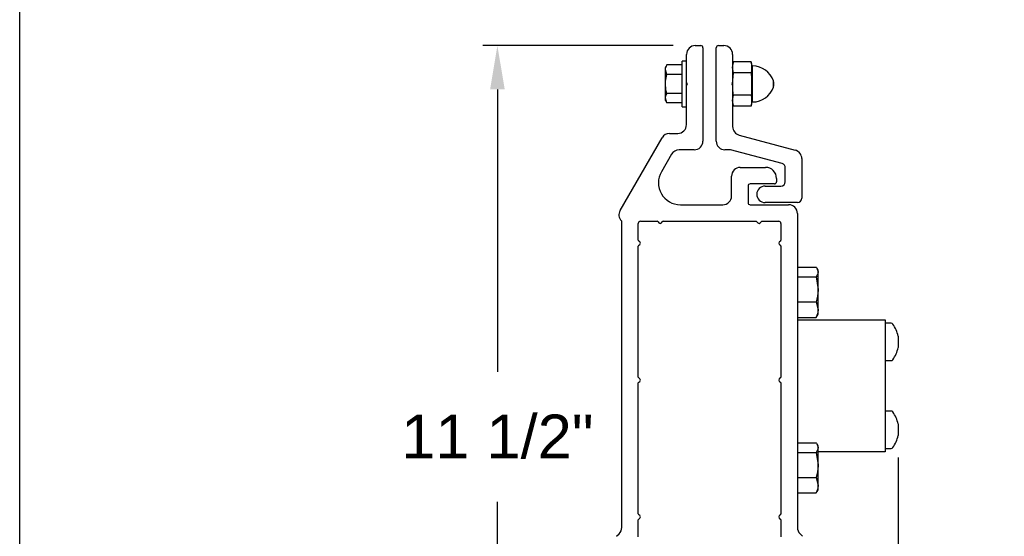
# Model space of a CAD drawing. Header units: inches. Extents: x 218.9 to 312.4, y 214.8 to 247.8.
# Tile 275 of 319: x 268.2 to 270.3, y 236.7 to 237.8. Entities that reach past the tile are written whole.
import ezdxf

# ---------------------------------------------------------------- set-up
doc = ezdxf.new("R2010")
doc.units = ezdxf.units.IN
doc.header["$LTSCALE"] = 0.25
doc.header["$MEASUREMENT"] = 0
doc.layers.add('ANNOTATIONS', color=1, linetype='Continuous')
doc.layers.add('DETAILS', color=4, linetype='Continuous')
doc.styles.add('ARIAL', font='arial.ttf', dxfattribs={"height": 0.09375})
doc.dimstyles.new('STANDARD$0', dxfattribs={"dimtxt": 0.09375, "dimasz": 0.09375, "dimexe": 0.03125, "dimexo": 0.046875, "dimgap": 0.09, "dimtad": 0, "dimtih": 1, "dimtoh": 1, "dimdec": 4, "dimzin": 0, "dimdsep": 46, "dimtxsty": 'ARIAL', "dimcen": 0.09, "dimadec": 0, "dimazin": 0, "dimtfac": 1, "dimtdec": 4, "dimtofl": 0, "dimtmove": 0, "dimatfit": 1, "dimfxl": 1, "dimtolj": 1, "dimtzin": 0, "dimarcsym": 0})

# ---------------------------------------------------------------- blocks, each defined once
blk = doc.blocks.new('*D82')
at = {"layer": 'ANNOTATIONS', "color": 0, "lineweight": -2, "transparency": 16777216}
for p, q in [((269.6367, 237.7887), (269.2301, 237.7887)), ((269.2613, 237.6949), (269.2613, 237.0917)), ((269.2613, 236.2114), (269.2613, 236.8147)), ((269.667, 236.1177), (269.2301, 236.1177))]:
    blk.add_line(p, q, dxfattribs=at)
at = {"layer": 'ANNOTATIONS', "color": 0, "transparency": 16777216}
for points in [[(269.2457, 237.6949), (269.277, 237.6949), (269.2613, 237.7887)], [(269.2457, 236.2114), (269.277, 236.2114), (269.2613, 236.1177)]]:
    blk.add_solid(points, dxfattribs=at)
at = {"layer": 'defpoints', "color": 0, "transparency": 16777216}
for p in [(269.6836, 237.7887), (269.2613, 236.1177), (269.7139, 236.1177)]:
    blk.add_point(p, dxfattribs=at)
at = {"layer": 'ANNOTATIONS', "color": 0, "transparency": 16777216, "insert": (269.2613, 236.9532), "char_height": 0.09375, "attachment_point": 5, "style": 'ARIAL'}
blk.add_mtext('\\A1;11 1/2"', dxfattribs=at)
blk = doc.blocks.new('*D84')
at = {"layer": 'ANNOTATIONS', "color": 0, "lineweight": -2, "transparency": 16777216}
for p, q in [((270.1162, 236.9092), (270.1162, 235.783)), ((269.5102, 236.6121), (269.5102, 235.783)), ((269.4164, 235.8142), (269.3227, 235.8142)), ((270.21, 235.8142), (270.3037, 235.8142))]:
    blk.add_line(p, q, dxfattribs=at)
at = {"layer": 'ANNOTATIONS', "color": 0, "transparency": 16777216}
for points in [[(269.4164, 235.8299), (269.4164, 235.7986), (269.5102, 235.8142)], [(270.21, 235.8299), (270.21, 235.7986), (270.1162, 235.8142)]]:
    blk.add_solid(points, dxfattribs=at)
at = {"layer": 'defpoints', "color": 0, "transparency": 16777216}
for p in [(270.1162, 236.9561), (269.5102, 236.659), (269.5102, 235.8142)]:
    blk.add_point(p, dxfattribs=at)
at = {"layer": 'ANNOTATIONS', "color": 0, "transparency": 16777216, "insert": (269.8211, 235.8142), "char_height": 0.09375, "attachment_point": 5, "style": 'ARIAL'}
blk.add_mtext('\\A1;3 1/4"', dxfattribs=at)

msp = doc.modelspace()

# ---------------------------------------------------------------- linework, layer by layer
at = {"layer": 'defpoints'}
msp.add_lwpolyline([(287.7119, 234.44685), (268.24203, 234.44685), (268.24203, 247.18196), (287.7119, 247.18196)], close=True, dxfattribs=at)
at = {"layer": 'DETAILS'}
for p, q in [((269.68359, 237.78868), (269.69531, 237.78868)), ((269.7, 237.78399), (269.7, 237.58478)), ((269.72812, 237.58478), (269.72812, 237.78399)), ((269.73281, 237.78868), (269.74453, 237.78868)), ((269.66484, 237.61993), (269.66484, 237.76993)), ((269.76328, 237.76993), (269.76328, 237.61557)), ((269.62298, 237.74725), (269.61984, 237.74181)), ((269.61984, 237.67149), (269.61984, 237.74181)), ((269.65547, 237.74725), (269.62298, 237.74725)), ((269.66484, 237.7554), (269.65547, 237.7554)), ((269.65547, 237.6579), (269.65547, 237.7554)), ((269.76498, 237.75401), (269.76328, 237.74767)), ((269.76328, 237.74217), (269.76498, 237.75401)), ((269.76498, 237.73033), (269.76328, 237.74217)), ((269.80283, 237.75401), (269.76498, 237.75401)), ((269.80453, 237.74767), (269.80283, 237.75401)), ((269.80283, 237.75401), (269.80453, 237.74217)), ((269.80453, 237.74217), (269.80283, 237.73033)), ((269.80453, 237.66563), (269.80453, 237.74767)), ((269.80592, 237.74509), (269.80453, 237.74509)), ((269.80592, 237.66821), (269.80592, 237.74509)), ((269.62298, 237.72695), (269.61984, 237.7371)), ((269.65547, 237.72695), (269.62298, 237.72695)), ((269.76328, 237.70665), (269.76498, 237.73033)), ((269.80283, 237.73033), (269.76498, 237.73033)), ((269.80283, 237.73033), (269.80453, 237.70665)), ((269.66672, 237.70665), (269.66484, 237.7099)), ((269.66484, 237.7034), (269.66672, 237.70665)), ((269.76328, 237.7099), (269.7614, 237.70665)), ((269.7614, 237.70665), (269.76328, 237.7034)), ((269.85031, 237.70002), (269.85031, 237.71328)), ((269.65547, 237.68635), (269.62298, 237.68635)), ((269.76328, 237.67113), (269.76498, 237.68297)), ((269.80283, 237.68297), (269.76498, 237.68297)), ((269.80283, 237.68297), (269.80453, 237.67113)), ((269.62298, 237.66606), (269.61984, 237.6762)), ((269.61984, 237.67149), (269.62298, 237.66606)), ((269.65547, 237.66606), (269.62298, 237.66606)), ((269.65547, 237.6579), (269.66484, 237.6579)), ((269.76498, 237.65929), (269.76328, 237.67113)), ((269.76328, 237.66563), (269.76498, 237.65929)), ((269.80283, 237.65929), (269.76498, 237.65929)), ((269.80453, 237.67113), (269.80283, 237.65929)), ((269.80283, 237.65929), (269.80453, 237.66563)), ((269.80453, 237.66821), (269.80592, 237.66821)), ((269.62879, 237.60118), (269.64609, 237.60118)), ((269.77718, 237.59746), (269.89695, 237.56537)), ((269.52307, 237.43682), (269.61255, 237.59181)), ((269.63285, 237.55665), (269.6112, 237.51915)), ((269.68125, 237.56603), (269.64909, 237.56603)), ((269.75865, 237.56603), (269.74687, 237.56603)), ((269.86874, 237.53653), (269.75865, 237.56603)), ((269.91084, 237.54726), (269.91084, 237.4629)), ((269.76094, 237.46759), (269.76094, 237.50978)), ((269.77969, 237.52853), (269.8335, 237.52853)), ((269.87569, 237.49806), (269.87569, 237.52747)), ((269.79609, 237.48868), (269.79609, 237.45353)), ((269.85225, 237.49337), (269.80078, 237.49337)), ((269.83242, 237.48868), (269.86631, 237.48868)), ((269.85694, 237.50509), (269.85694, 237.49806)), ((269.6518, 237.44884), (269.74219, 237.44884)), ((269.80078, 237.44884), (269.88281, 237.44884)), ((269.90147, 237.45353), (269.83242, 237.45353)), ((269.90156, 237.43009), (269.90156, 236.75943)), ((269.52656, 237.41368), (269.52605, 237.41419)), ((269.52656, 236.75943), (269.52656, 237.41368)), ((269.56172, 237.3731), (269.56172, 237.40899)), ((269.5664, 237.41368), (269.6023, 237.41368)), ((269.61488, 237.41368), (269.81324, 237.41368)), ((269.82582, 237.41368), (269.86172, 237.41368)), ((269.8664, 237.40899), (269.8664, 237.3731)), ((269.56172, 237.08076), (269.56172, 237.36052)), ((269.8664, 237.36052), (269.8664, 237.08076)), ((269.90156, 237.31563), (269.94144, 237.31563)), ((269.94562, 237.30885), (269.9434, 237.31269)), ((269.94562, 237.2151), (269.94562, 237.30885)), ((269.90156, 237.29496), (269.94144, 237.29496)), ((269.94144, 237.29496), (269.94562, 237.26813)), ((269.90156, 237.2413), (269.94144, 237.2413)), ((269.94144, 237.2413), (269.94562, 237.22481)), ((269.90156, 237.20831), (269.94144, 237.20831)), ((269.90156, 237.20274), (270.08906, 237.20274)), ((269.94144, 237.20831), (269.94296, 237.21137)), ((269.9434, 237.21125), (269.94562, 237.2151)), ((270.08906, 237.20274), (270.08906, 236.92149)), ((270.10133, 237.19571), (270.08906, 237.19571)), ((270.1162, 237.16814), (270.1162, 237.1436)), ((270.08906, 237.11603), (270.10133, 237.11603)), ((269.56172, 236.78842), (269.56172, 237.06818)), ((269.8664, 237.06818), (269.8664, 236.78842)), ((270.10133, 237.00821), (270.08906, 237.00821)), ((270.1162, 236.98064), (270.1162, 236.9561)), ((269.90156, 236.94063), (269.94144, 236.94063)), ((269.94562, 236.93385), (269.9434, 236.93769)), ((269.94562, 236.8401), (269.94562, 236.93385)), ((270.08906, 236.92149), (269.94562, 236.92149)), ((270.08906, 236.92853), (270.10133, 236.92853)), ((269.90156, 236.91996), (269.94144, 236.91996)), ((269.94144, 236.91996), (269.94562, 236.89313)), ((269.90156, 236.8663), (269.94144, 236.8663)), ((269.94144, 236.8663), (269.94562, 236.84981)), ((269.9434, 236.83625), (269.94562, 236.8401)), ((269.90156, 236.83331), (269.94144, 236.83331)), ((269.94144, 236.83331), (269.94296, 236.83637)), ((269.56172, 236.73995), (269.56172, 236.77585)), ((269.8664, 236.77585), (269.8664, 236.73995)), ((269.51565, 236.74075), (269.52107, 236.74617)), ((269.90705, 236.74617), (269.91248, 236.74075))]:
    msp.add_line(p, q, dxfattribs=at)
for centre, radius, start, end in [((269.68359, 237.76993), 0.01875, 90, 180), ((269.69531, 237.78399), 0.00469, 0, 90), ((269.73281, 237.78399), 0.00469, 90, 180), ((269.74453, 237.76993), 0.01875, 0, 90), ((269.80592, 237.69821), 0.04688, 18.74934, 90), ((269.80592, 237.71509), 0.04688, 270, 341.25066), ((269.83078, 237.70665), 0.02063, 341.25066, 18.74934), ((269.64609, 237.61993), 0.01875, 270, 0), ((269.78203, 237.61557), 0.01875, 180, 255), ((269.62879, 237.58243), 0.01875, 90, 150), ((269.68125, 237.58478), 0.01875, 270, 0), ((269.74687, 237.58478), 0.01875, 180, 270), ((269.64909, 237.54728), 0.01875, 90, 150), ((269.89209, 237.54726), 0.01875, 0, 75), ((269.86631, 237.52747), 0.00938, 0, 75), ((269.6518, 237.49571), 0.04688, 150, 270), ((269.77969, 237.50978), 0.01875, 90, 180), ((269.8335, 237.50509), 0.02344, 0, 90), ((269.80078, 237.48868), 0.00469, 90, 180), ((269.83242, 237.4711), 0.01758, 90, 270), ((269.85225, 237.49806), 0.00469, 270, 0), ((269.86631, 237.49806), 0.00937, 270, 0), ((269.74219, 237.46759), 0.01875, 270, 0), ((269.80078, 237.45353), 0.00469, 180, 270), ((269.88281, 237.43009), 0.01875, 0, 90), ((269.90147, 237.4629), 0.00937, 270, 0), ((269.53931, 237.42745), 0.01875, 150, 225), ((269.5664, 237.40899), 0.00469, 90, 180), ((269.6023, 237.41181), 0.00188, 16.60155, 90), ((269.60859, 237.41368), 0.00469, 196.60155, 343.39845), ((269.61488, 237.41181), 0.00188, 90, 163.39845), ((269.81324, 237.41181), 0.00188, 16.60155, 90), ((269.81953, 237.41368), 0.00469, 196.60155, 343.39845), ((269.82582, 237.41181), 0.00188, 90, 163.39845), ((269.86172, 237.40899), 0.00469, 0, 90), ((269.56359, 237.3731), 0.00188, 180, 253.39845), ((269.56172, 237.36681), 0.00469, 286.60155, 73.39845), ((269.8664, 237.36681), 0.00469, 106.60155, 253.39845), ((269.86453, 237.3731), 0.00188, 286.60155, 0), ((269.56359, 237.36052), 0.00188, 106.60155, 180), ((269.86453, 237.36052), 0.00188, 0, 73.39845), ((270.10133, 237.19103), 0.00469, 35.79175, 90), ((270.05257, 237.15587), 0.0648, 10.91804, 35.79175), ((270.05257, 237.15587), 0.0648, 324.20825, 349.08196), ((270.10133, 237.12071), 0.00469, 270, 324.20825), ((269.56359, 237.08076), 0.00188, 180, 253.39845), ((269.56359, 237.06818), 0.00188, 106.60155, 180), ((269.56172, 237.07447), 0.00469, 286.60155, 73.39845), ((269.8664, 237.07447), 0.00469, 106.60155, 253.39845), ((269.86453, 237.08076), 0.00188, 286.60155, 0), ((269.86453, 237.06818), 0.00188, 0, 73.39845), ((270.10133, 237.00353), 0.00469, 35.79175, 90), ((270.05257, 236.96837), 0.0648, 10.91804, 35.79175), ((270.05257, 236.96837), 0.0648, 324.20825, 349.08196), ((270.10133, 236.93321), 0.00469, 270, 324.20825), ((269.56359, 236.78842), 0.00188, 180, 253.39845), ((269.56359, 236.77585), 0.00188, 106.60155, 180), ((269.56172, 236.78213), 0.00469, 286.60155, 73.39845), ((269.8664, 236.78213), 0.00469, 106.60155, 253.39845), ((269.86453, 236.78842), 0.00188, 286.60155, 0), ((269.86453, 236.77585), 0.00188, 0, 73.39845), ((269.50781, 236.75943), 0.01875, 315, 0), ((269.92031, 236.75943), 0.01875, 180, 225)]:
    msp.add_arc(centre, radius, start, end, dxfattribs=at)
for points, knots in [([(269.61984, 237.7371), (269.61985, 237.73734), (269.61989, 237.74076), (269.62149, 237.74412), (269.62298, 237.74725)], [0, 0, 0, 0, 0.0701975, 1, 1, 1, 1]), ([(269.61984, 237.70665), (269.61989, 237.7085), (269.62006, 237.71537), (269.62175, 237.72206), (269.62298, 237.72695)], [0, 0, 0, 0, 0.2686306, 1, 1, 1, 1]), ([(269.62298, 237.68635), (269.62251, 237.68806), (269.62067, 237.69467), (269.62019, 237.70155), (269.61984, 237.70665)], [0, 0, 0, 0, 0.25754762, 1, 1, 1, 1]), ([(269.76498, 237.68297), (269.76474, 237.68479), (269.76373, 237.69265), (269.76347, 237.70057), (269.76328, 237.70665)], [0, 0, 0, 0, 0.2319583, 1, 1, 1, 1]), ([(269.80453, 237.70665), (269.80433, 237.70057), (269.80408, 237.69265), (269.80307, 237.68479), (269.80283, 237.68297)], [0, 0, 0, 0, 0.7680352, 1, 1, 1, 1]), ([(269.61984, 237.6762), (269.61985, 237.67644), (269.61989, 237.67987), (269.62149, 237.68323), (269.62298, 237.68635)], [0, 0, 0, 0, 0.07019751, 1, 1, 1, 1]), ([(269.94144, 237.31563), (269.94196, 237.31492), (269.94443, 237.31155), (269.9451, 237.30805), (269.94562, 237.30529)], [0, 0, 0, 0, 0.2110008, 1, 1, 1, 1]), ([(269.94562, 237.30529), (269.94558, 237.30448), (269.94538, 237.30099), (269.94315, 237.29758), (269.94144, 237.29496)], [0, 0, 0, 0, 0.2318493, 1, 1, 1, 1]), ([(269.94562, 237.26813), (269.94562, 237.2675), (269.94556, 237.25844), (269.94342, 237.24956), (269.94144, 237.2413)], [0, 0, 0, 0, 0.07021365, 1, 1, 1, 1]), ([(269.94562, 237.22481), (269.94562, 237.22442), (269.94556, 237.21885), (269.94342, 237.21339), (269.94144, 237.20831)], [0, 0, 0, 0, 0.0702136, 1, 1, 1, 1]), ([(269.94144, 236.94063), (269.94196, 236.93992), (269.94443, 236.93655), (269.9451, 236.93305), (269.94562, 236.93029)], [0, 0, 0, 0, 0.2110008, 1, 1, 1, 1]), ([(269.94562, 236.93029), (269.94558, 236.92948), (269.94538, 236.92599), (269.94315, 236.92258), (269.94144, 236.91996)], [0, 0, 0, 0, 0.2318493, 1, 1, 1, 1]), ([(269.94562, 236.89313), (269.94562, 236.8925), (269.94556, 236.88344), (269.94342, 236.87456), (269.94144, 236.8663)], [0, 0, 0, 0, 0.07021365, 1, 1, 1, 1]), ([(269.94562, 236.84981), (269.94562, 236.84942), (269.94556, 236.84385), (269.94342, 236.83839), (269.94144, 236.83331)], [0, 0, 0, 0, 0.0702136, 1, 1, 1, 1])]:
    msp.add_open_spline(points, degree=3, knots=knots, dxfattribs=at)

# ---------------------------------------------------------------- dimensions: what is measured, and where the dimension line sits
at = {"layer": 'ANNOTATIONS'}
dim = msp.add_linear_dim(base=(269.26133, 236.11768), p1=(269.68359, 237.78868), p2=(269.71388, 236.11768), angle=90, text='11 1/2"', dimstyle='STANDARD$0', dxfattribs=at)
dim.commit()
dim.dimension.update_dxf_attribs({"geometry": '*D82', "text_midpoint": (269.26133, 236.95318)})
dim = msp.add_linear_dim(base=(269.51015, 235.81424), p1=(270.1162, 236.9561), p2=(269.51015, 236.65899), text='3 1/4"', dimstyle='STANDARD$0', dxfattribs=at)
dim.commit()
dim.dimension.update_dxf_attribs({"geometry": '*D84', "text_midpoint": (269.82107, 235.81424), "dimtype": 160})

doc.saveas('drawing.dxf')
